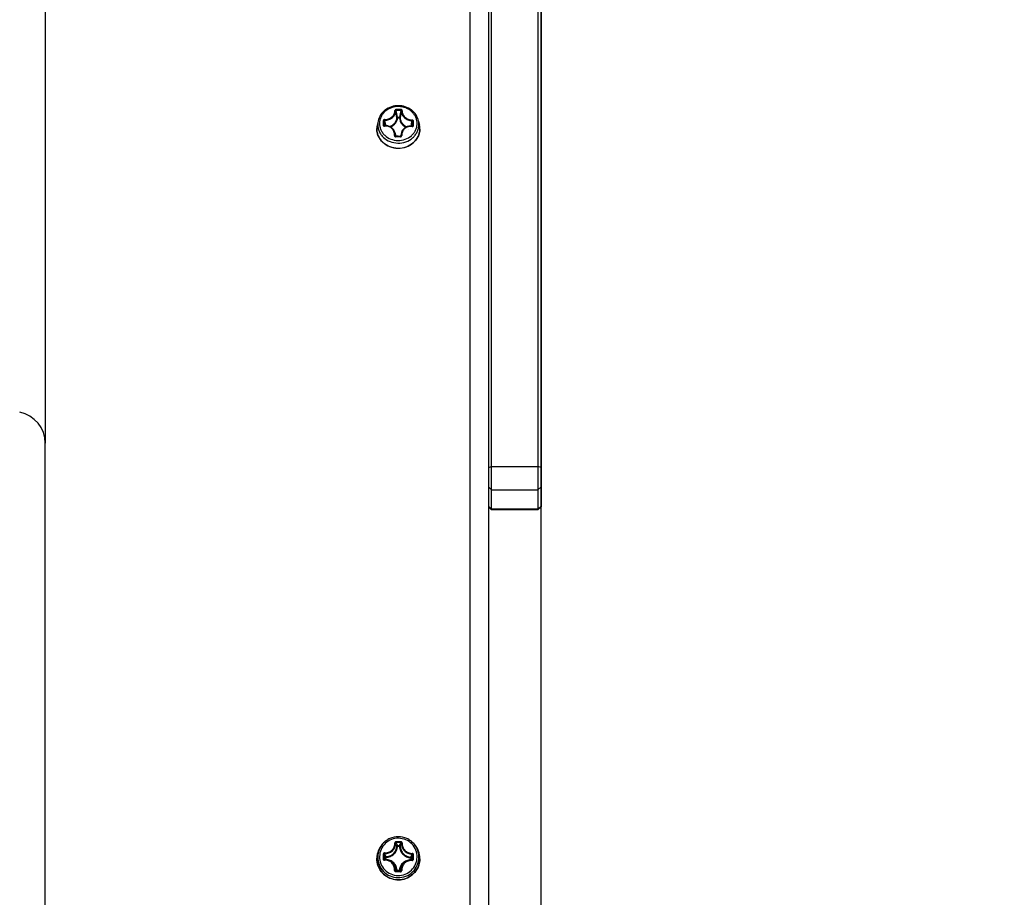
# Model space of a CAD drawing. Header units: millimetres. Extents: x 0 to 420, y 0 to 297.
# Tile 300 of 514: x 268 to 284, y 219 to 233. Entities that reach past the tile are written whole.
import ezdxf

# ---------------------------------------------------------------- set-up
doc = ezdxf.new("R2010")
doc.units = ezdxf.units.MM
doc.header["$LTSCALE"] = 23.1
doc.layers.get('0').update_dxf_attribs({"linetype": 'CONTINUOUS'})
doc.layers.add('DIM_PILOTEES', color=7, linetype='CONTINUOUS')
doc.styles.get("Standard").update_dxf_attribs({"font": 'txt', "width": 0.7})
doc.dimstyles.new('DIMSTYLE_1', dxfattribs={"dimtxt": 2.5, "dimasz": 3.5, "dimexe": 2, "dimexo": 0, "dimtad": 1, "dimdec": 0, "dimlfac": 10, "dimdsep": 46, "dimtxsty": 'Standard', "dimblk": '_FILLED', "dimblk1": '_FILLED', "dimblk2": '_FILLED', "dimcen": 0.09, "dimazin": 2, "dimtp": 1.2, "dimtm": 1.2, "dimtfac": 1, "dimtdec": 0, "dimtofl": 0, "dimtmove": 0, "dimatfit": 3, "dimldrblk": '_FILLED', "dimfxl": 0, "dimtolj": 1, "dimarcsym": 0})
doc.dimstyles.new('DIMSTYLE_3', dxfattribs={"dimtxt": 2.5, "dimasz": 3.5, "dimexe": 2, "dimexo": 0, "dimtad": 1, "dimdec": 0, "dimlfac": 10, "dimdsep": 46, "dimtxsty": 'Standard', "dimblk": '_FILLED', "dimblk1": '_FILLED', "dimblk2": '_FILLED', "dimcen": 0.09, "dimazin": 2, "dimtp": 0.3, "dimtm": 0.3, "dimtfac": 1, "dimtdec": 0, "dimtofl": 0, "dimtmove": 0, "dimatfit": 3, "dimldrblk": '_FILLED', "dimfxl": 0, "dimtolj": 1, "dimarcsym": 0})
doc.dimstyles.new('DIMSTYLE_4', dxfattribs={"dimtxt": 2.5, "dimasz": 3.5, "dimexe": 2, "dimexo": 0, "dimtad": 1, "dimdec": 0, "dimlfac": 10, "dimdsep": 46, "dimtxsty": 'Standard', "dimblk": '_FILLED', "dimblk1": '_FILLED', "dimblk2": '_FILLED', "dimcen": 0.09, "dimazin": 2, "dimtp": 0.8, "dimtm": 0.8, "dimtfac": 1, "dimtdec": 0, "dimtofl": 0, "dimtmove": 0, "dimatfit": 3, "dimldrblk": '_FILLED', "dimfxl": 0, "dimtolj": 1, "dimarcsym": 0})

# ---------------------------------------------------------------- blocks, each defined once
blk = doc.blocks.new('_FILLED')
at = {"color": 0, "linetype": 'ByBlock'}
blk.add_solid([(0, 0), (-1, 0.1429), (-1, -0.1429)], dxfattribs=at)
blk = doc.blocks.new('*D1')
at = {"layer": 'DIM_PILOTEES', "color": 2, "linetype": 'Continuous'}
for p, q in [((273.915, 254.209), (213.22, 254.209)), ((215.22, 254.209), (215.22, 191.828)), ((215.22, 129.447), (215.22, 191.828)), ((273.941, 129.447), (213.22, 129.447))]:
    blk.add_line(p, q, dxfattribs=at)
at = {"layer": 'DIM_PILOTEES', "color": 2, "linetype": 'Continuous', "xscale": 3.5, "yscale": 3.5, "zscale": 3.5}
for p, rotation in [((215.22, 254.209), 90), ((215.22, 129.447), 270)]:
    blk.add_blockref('_FILLED', p, dxfattribs=dict(at, rotation=rotation))
at = {"layer": 'DIM_PILOTEES', "color": 2, "linetype": 'Continuous', "insert": (212.095, 191.664), "char_height": 2.5, "width": 10.98214, "attachment_point": 2, "rotation": 90, "line_spacing_factor": 0.9}
blk.add_mtext('{\\ftxt;\\W0.0001;\\H0.0001;\\~}{\\ftxt;\\W2.9285714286;\\H2.5; }{\\ftxt;\\W0.0001;\\H0.0001;\\~}', dxfattribs=at)
blk = doc.blocks.new('*D3')
at = {"layer": 'DIM_PILOTEES', "color": 2, "linetype": 'Continuous'}
for p, q in [((268.247, 226.496), (268.247, 267.862)), ((276.271, 203.143), (276.271, 267.862)), ((268.247, 265.862), (257.526, 265.862)), ((257.526, 265.862), (272.259, 265.862)), ((283.771, 265.862), (272.259, 265.862)), ((276.271, 265.862), (283.771, 265.862))]:
    blk.add_line(p, q, dxfattribs=at)
at = {"layer": 'DIM_PILOTEES', "color": 2, "linetype": 'Continuous', "xscale": 3.5, "yscale": 3.5, "zscale": 3.5}
blk.add_blockref('_FILLED', (268.247, 265.862), dxfattribs=at)
at = {"layer": 'DIM_PILOTEES', "color": 2, "linetype": 'Continuous', "xscale": 3.5, "yscale": 3.5, "zscale": 3.5, "rotation": 180}
blk.add_blockref('_FILLED', (276.271, 265.862), dxfattribs=at)
at = {"layer": 'DIM_PILOTEES', "color": 2, "linetype": 'Continuous', "insert": (261.455, 268.987), "char_height": 2.5, "width": 5.89286, "attachment_point": 3, "line_spacing_factor": 0.9}
blk.add_mtext('{\\ftxt;\\W0.0001;\\H0.0001;\\~}{\\ftxt;\\W1.5714285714;\\H2.5; }{\\ftxt;\\W0.0001;\\H0.0001;\\~}', dxfattribs=at)
blk = doc.blocks.new('*D9')
at = {"layer": 'DIM_PILOTEES', "color": 2, "linetype": 'Continuous'}
for p, q in [((226.388, 206.153), (226.388, 279.964)), ((276.221, 241.558), (276.221, 279.964)), ((226.388, 277.964), (251.305, 277.964)), ((276.221, 277.964), (251.305, 277.964))]:
    blk.add_line(p, q, dxfattribs=at)
at = {"layer": 'DIM_PILOTEES', "color": 2, "linetype": 'Continuous', "xscale": 3.5, "yscale": 3.5, "zscale": 3.5, "rotation": 180}
blk.add_blockref('_FILLED', (226.388, 277.964), dxfattribs=at)
at = {"layer": 'DIM_PILOTEES', "color": 2, "linetype": 'Continuous', "xscale": 3.5, "yscale": 3.5, "zscale": 3.5}
blk.add_blockref('_FILLED', (276.221, 277.964), dxfattribs=at)
at = {"layer": 'DIM_PILOTEES', "color": 2, "linetype": 'Continuous', "insert": (253.158, 281.089), "char_height": 2.5, "width": 8.83929, "attachment_point": 2, "line_spacing_factor": 0.9}
blk.add_mtext('{\\ftxt;\\W0.0001;\\H0.0001;\\~}{\\ftxt;\\W2.3571428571;\\H2.5; }{\\ftxt;\\W0.0001;\\H0.0001;\\~}', dxfattribs=at)

msp = doc.modelspace()

# ---------------------------------------------------------------- linework, layer by layer
at = {"color": 7, "linetype": 'Continuous'}
for p, q in [((275.1211, 254.072), (275.1211, 175.172)), ((275.4211, 254.072), (275.4211, 175.172)), ((275.4711, 225.4165), (275.4711, 241.6531)), ((276.2211, 241.6531), (276.2211, 225.4165)), ((276.2711, 241.6031), (276.2711, 225.4661)), ((273.9486, 231.7606), (273.9487, 231.7734)), ((273.9486, 231.7606), (273.981, 231.76)), ((273.9487, 231.7734), (273.9811, 231.7729)), ((273.981, 231.76), (273.9811, 231.7729)), ((274.0041, 231.8954), (274.0035, 231.8808)), ((273.633, 231.7097), (273.6189, 231.6417)), ((273.7293, 231.6361), (273.7277, 231.6408)), ((274.1917, 231.629), (274.1929, 231.6331)), ((274.2891, 231.7097), (274.3032, 231.6417)), ((273.613, 231.5897), (273.613, 231.589)), ((273.613, 231.5897), (273.613, 231.589)), ((273.9044, 231.5223), (273.9194, 231.4626)), ((273.9108, 231.4661), (273.9085, 231.473)), ((273.995, 231.4613), (273.9703, 231.4619)), ((273.9968, 231.4614), (273.995, 231.4613)), ((273.995, 231.4537), (273.995, 231.4613)), ((274.0099, 231.515), (273.9964, 231.4614)), ((274.0034, 231.4652), (274.0054, 231.4714)), ((274.309, 231.5773), (274.3091, 231.5781)), ((274.3091, 231.5773), (274.3091, 231.5781)), ((268.2466, 170.0878), (268.2466, 226.4958)), ((275.4211, 226.1018), (275.4711, 226.1164)), ((275.4711, 226.1164), (276.2211, 226.1164)), ((276.2711, 226.1018), (276.2211, 226.1164)), ((275.4211, 225.7893), (275.4711, 225.7413)), ((275.4711, 225.7413), (276.2211, 225.7413)), ((276.2711, 225.7893), (276.2211, 225.7413)), ((275.4211, 225.4768), (275.4711, 225.4289)), ((275.4211, 225.4665), (275.4711, 225.4165)), ((275.4211, 225.4661), (275.4711, 225.4161)), ((276.2211, 225.4289), (275.4711, 225.4289)), ((276.2211, 225.4165), (275.4711, 225.4165)), ((276.2711, 225.4768), (276.2211, 225.4289)), ((276.2711, 225.4665), (276.2211, 225.4165)), ((276.2711, 225.4661), (276.2211, 225.4161)), ((273.7116, 220.0153), (273.7009, 220.0034)), ((273.9486, 219.9721), (273.9487, 219.9831)), ((273.9486, 219.9721), (273.981, 219.9715)), ((273.9487, 219.9831), (273.9811, 219.9825)), ((273.981, 219.9715), (273.9811, 219.9825)), ((274.2105, 220.0153), (274.2212, 220.0034)), ((273.613, 219.7804), (273.613, 219.7802)), ((273.613, 219.7804), (273.613, 219.7802)), ((273.6187, 219.7115), (273.6188, 219.7109)), ((273.6187, 219.7115), (273.6188, 219.7109)), ((273.6237, 219.6888), (273.624, 219.6879)), ((273.6238, 219.6888), (273.624, 219.6879)), ((273.6305, 219.666), (273.6307, 219.6653)), ((273.6305, 219.666), (273.6307, 219.6653)), ((273.7376, 219.757), (273.7379, 219.7571)), ((273.7498, 219.7615), (273.7504, 219.7936)), ((273.7598, 219.7601), (273.7604, 219.7923)), ((273.7604, 219.7923), (273.7601, 219.8033)), ((273.844, 219.7256), (273.858, 219.7151)), ((273.8574, 219.7144), (273.8572, 219.7145)), ((273.8574, 219.7144), (273.8572, 219.7145)), ((274.0704, 219.7179), (274.0563, 219.7074)), ((274.0728, 219.7197), (274.0704, 219.7179)), ((274.1623, 219.7849), (274.1617, 219.7528)), ((274.1617, 219.7528), (274.1618, 219.7496)), ((274.1623, 219.7849), (274.163, 219.7959)), ((274.1825, 219.749), (274.1711, 219.7497)), ((274.1723, 219.7859), (274.1717, 219.7538)), ((274.3091, 219.7674), (274.3091, 219.7677)), ((274.3091, 219.7674), (274.3091, 219.7677)), ((273.995, 219.5586), (273.9181, 219.56)), ((273.9949, 219.5693), (273.9186, 219.5707)), ((273.9735, 219.573), (273.9411, 219.5736)), ((273.9411, 219.5736), (273.9411, 219.5703)), ((273.9735, 219.573), (273.9735, 219.5697))]:
    msp.add_line(p, q, dxfattribs=at)
at = {"color": 2, "linetype": 'Continuous'}
msp.add_line((274.1261, 231.5718), (274.1261, 231.5745), dxfattribs=at)
at = {"color": 7, "linetype": 'Continuous'}
for points in [[(273.7373, 231.6333), (273.7356, 231.6333), (273.7341, 231.6334), (273.7326, 231.6338), (273.7313, 231.6344), (273.7301, 231.6352), (273.7292, 231.6362), (273.7285, 231.6374), (273.7281, 231.6382)], [(273.9044, 231.5221), (273.9025, 231.5291), (273.8981, 231.5416), (273.8927, 231.5537), (273.8862, 231.5651), (273.8787, 231.5758), (273.8703, 231.5859), (273.861, 231.5951), (273.8509, 231.6035), (273.84, 231.611), (273.8285, 231.6176), (273.8164, 231.6231), (273.8037, 231.6275), (273.7906, 231.6309), (273.7771, 231.6332), (273.7634, 231.6343), (273.7494, 231.6343), (273.7373, 231.6333)], [(274.183, 231.6259), (274.1713, 231.6272), (274.1575, 231.6278), (274.1439, 231.6272), (274.1306, 231.6255), (274.1175, 231.6227), (274.1048, 231.6188), (274.0926, 231.6139), (274.0809, 231.608), (274.0698, 231.6012), (274.0595, 231.5934), (274.0498, 231.5848), (274.041, 231.5754), (274.033, 231.5652), (274.026, 231.5543), (274.0199, 231.5429), (274.0148, 231.5309), (274.0108, 231.5184), (274.0099, 231.515)], [(274.1926, 231.6309), (274.1925, 231.6304), (274.1918, 231.6292), (274.191, 231.6282), (274.1899, 231.6273), (274.1887, 231.6266), (274.1874, 231.6261), (274.1859, 231.6258), (274.1844, 231.6258), (274.183, 231.6259)], [(273.9185, 231.4626), (273.9167, 231.4627), (273.9151, 231.4632), (273.9136, 231.4638), (273.9122, 231.4647), (273.911, 231.4658), (273.91, 231.4671), (273.9092, 231.4685), (273.909, 231.4691)], [(273.9703, 231.4619), (273.9568, 231.4622), (273.9434, 231.4624), (273.9185, 231.4626)], [(274.0049, 231.4679), (274.0046, 231.4673), (274.0038, 231.4658), (274.0028, 231.4645), (274.0015, 231.4633), (274, 231.4624), (273.9984, 231.4618), (273.9968, 231.4614)], [(273.7379, 219.7571), (273.7364, 219.7571), (273.7355, 219.7573)], [(273.7637, 219.7567), (273.7498, 219.7574), (273.7379, 219.7571)], [(273.8442, 219.7254), (273.8402, 219.7283), (273.8287, 219.7357), (273.8166, 219.7421), (273.8039, 219.7474), (273.7908, 219.7516), (273.7774, 219.7547), (273.7637, 219.7567)], [(274.1711, 219.7497), (274.1576, 219.7495), (274.1443, 219.7482), (274.1311, 219.7459), (274.1182, 219.7424), (274.1057, 219.7379), (274.0937, 219.7324), (274.0821, 219.7259), (274.0728, 219.7197)], [(274.1849, 219.749), (274.1839, 219.7489), (274.1825, 219.749)], [(273.9186, 219.5707), (273.9172, 219.5708), (273.9163, 219.571)], [(273.9973, 219.5696), (273.9963, 219.5694), (273.9949, 219.5693)]]:
    msp.add_lwpolyline(points, dxfattribs=at)
for centre, radius, start, end in [((269.2125, 230.8739), 4.8094, 10.67735, 12.0061), ((273.9273, 229.609), 2.2877, 88.07757, 90.00541), ((269.284, 230.9047), 4.7449, 10.54959, 11.88758), ((273.9275, 229.6134), 2.2687, 88.08122, 90.00907), ((278.5683, 230.8791), 4.6734, 167.62281, 168.97444), ((278.6528, 230.8463), 4.7514, 167.52385, 168.86191), ((273.9022, 231.583), 0.2893, 168.29585, 178.8078), ((273.897, 231.5839), 0.284, 175.27655, 178.82572), ((273.8978, 231.5838), 0.2848, 174.55516, 175.27786), ((273.8981, 231.5838), 0.2852, 172.78922, 174.55495), ((273.8985, 231.5837), 0.2855, 170.01919, 172.78899), ((273.8993, 231.5836), 0.2864, 168.29725, 170.01851), ((273.9011, 231.6542), 0.2738, 168.29905, 178.8071), ((282.5023, 231.4998), 8.7878, 178.82787, 179.05614), ((282.1096, 231.5081), 8.3949, 178.59436, 178.8297), ((282.4417, 231.4974), 8.7151, 178.8288, 179.0571), ((282.0521, 231.5054), 8.3255, 178.59346, 178.82884), ((297.0408, 236.2112), 23.7423, 190.92923, 191.11583), ((290.0169, 234.6675), 16.5419, 190.26295, 190.56583), ((256.3396, 235.1041), 18.164, 348.96493, 349.23967), ((247.073, 237.1872), 27.6705, 348.40645, 348.56629), ((274.185, 231.6332), 0.0079, 342.8672, 359.15302), ((263.8895, 231.8787), 10.3064, 358.63414, 358.8272), ((264.3511, 231.8693), 9.8447, 358.82717, 359.02622), ((263.8155, 231.8839), 10.3924, 358.63502, 358.82805), ((264.2809, 231.8747), 9.9269, 358.82623, 359.02525), ((274.0209, 231.6542), 0.2739, 358.86054, 11.69374), ((274.0198, 231.583), 0.2894, 358.85937, 11.69501), ((274.0231, 231.5836), 0.286, 7.52467, 11.70431), ((274.0245, 231.5838), 0.2847, 5.32163, 7.52078), ((274.0248, 231.5839), 0.2843, 358.83379, 5.32223), ((273.7725, 231.389), 0.1694, 25.72095, 32.80812), ((273.897, 227.8706), 3.5844, 88.43242, 89.6628), ((274.1411, 231.3824), 0.1686, 151.61765, 152.05766), ((274.1425, 231.3816), 0.1702, 147.20018, 151.6105), ((273.9567, 219.7736), 0.3438, 138.06398, 178.90111), ((273.9564, 219.7738), 0.3435, 138.06095, 178.89936), ((273.9566, 219.7952), 0.3293, 138.05962, 178.89976), ((273.8717, 214.9329), 5.1124, 88.516, 89.37867), ((273.8725, 214.9624), 5.0699, 88.51973, 89.3824), ((273.9637, 219.794), 0.3314, 39.12018, 41.89228), ((273.9657, 219.7953), 0.3291, 358.96007, 39.16516), ((273.9655, 219.7737), 0.3437, 358.96452, 41.94366), ((273.9655, 219.7737), 0.3437, 5.84582, 41.93175), ((284.7516, 219.6006), 11.0372, 178.93187, 179.13033), ((284.6129, 219.6035), 10.8983, 178.73336, 178.93351), ((284.6724, 219.6011), 10.9459, 178.93272, 179.13121), ((284.5347, 219.6037), 10.8082, 178.73255, 178.93273), ((276.2105, 220.8892), 2.693, 202.86671, 204.00574), ((275.8854, 220.7023), 2.3077, 201.59074, 202.9294), ((272.0187, 220.7524), 2.3479, 335.96047, 337.26685), ((271.6756, 220.9571), 2.7577, 334.8682, 335.97226), ((262.8756, 220.0074), 11.3201, 358.93231, 359.12343), ((262.7932, 220.0102), 11.4145, 358.93146, 359.12255), ((273.9665, 219.774), 0.3426, 358.93726, 5.81228), ((273.9561, 219.7741), 0.3431, 178.98453, 190.51231), ((273.9556, 219.7741), 0.3426, 190.6337, 194.41892), ((273.956, 219.7742), 0.3431, 194.57999, 198.39992), ((273.9563, 219.7743), 0.3434, 198.51361, 202.41452), ((273.7611, 219.8325), 0.0724, 266.34745, 268.98827), ((272.7532, 219.826), 1.0087, 356.06848, 356.25459), ((273.7483, 219.5977), 0.1597, 52.5874, 53.0901), ((273.7482, 219.5975), 0.1599, 47.00157, 52.58451), ((273.748, 219.5973), 0.1602, 45.11164, 46.93251), ((273.7481, 219.568), 0.1836, 51.6487, 53.20948), ((274.1664, 219.5896), 0.1603, 131.15572, 133.07276), ((274.1662, 219.5898), 0.16, 126.79259, 131.15586), ((274.1631, 219.8248), 0.072, 268.9092, 271.61657), ((262.7313, 220.0101), 11.4644, 358.7428, 358.93231), ((262.6476, 220.0126), 11.5601, 358.7436, 358.93309), ((273.5403, 218.3709), 1.2654, 72.00625, 73.08389), ((274.295, 218.5337), 1.0854, 105.4745, 106.67944)]:
    msp.add_arc(centre, radius, start, end, dxfattribs=at)
msp.add_ellipse((267.7466, 226.5127), major_axis=(0.4134, -0.2917), ratio=0.9643591, start_param=0.5975354, end_param=1.997381, dxfattribs=at)
for points, knots in [([(274.2891, 231.7097), (274.2819, 231.7446), (274.2534, 231.8131), (274.1765, 231.8941), (274.0751, 231.9463), (273.9611, 231.9642), (273.847, 231.9463), (273.7456, 231.8941), (273.6687, 231.8131), (273.6402, 231.7446), (273.633, 231.7097)], [0, 0, 0, 0, 0.1207382, 0.2443302, 0.3711267, 0.5000012, 0.6288754, 0.7556711, 0.8792623, 1, 1, 1, 1]), ([(274.265, 231.6644), (274.2654, 231.6823), (274.2622, 231.7185), (274.2457, 231.7708), (274.2183, 231.8191), (274.1683, 231.8761), (274.0841, 231.9282), (273.9667, 231.9509), (273.8485, 231.9321), (273.7624, 231.8829), (273.7101, 231.8276), (273.6807, 231.7802), (273.6621, 231.7286), (273.6574, 231.6925), (273.6571, 231.6745)], [0, 0, 0, 0, 0.0594216, 0.1193082, 0.1800872, 0.2420295, 0.3689845, 0.4993904, 0.6299683, 0.7573484, 0.819524, 0.8805054, 0.9405295, 1, 1, 1, 1]), ([(273.7388, 231.7335), (273.7606, 231.7338), (273.8041, 231.7421), (273.86, 231.7742), (273.8927, 231.8152), (273.9052, 231.8518), (273.9067, 231.8703), (273.9063, 231.8793)], [0, 0, 0, 0, 0.2670537, 0.5304826, 0.775337, 0.8899099, 1, 1, 1, 1]), ([(273.7397, 231.7203), (273.7627, 231.7205), (273.8087, 231.729), (273.8679, 231.7629), (273.9024, 231.8063), (273.9155, 231.8451), (273.9171, 231.8648), (273.9167, 231.8744)], [0, 0, 0, 0, 0.2667536, 0.5295969, 0.7743836, 0.8893041, 1, 1, 1, 1]), ([(273.8213, 231.6207), (273.8373, 231.6263), (273.8678, 231.6416), (273.9049, 231.6755), (273.9301, 231.7176), (273.9375, 231.7493), (273.9386, 231.765)], [0, 0, 0, 0, 0.259873, 0.5128568, 0.7588439, 1, 1, 1, 1]), ([(273.8365, 231.613), (273.852, 231.6194), (273.8812, 231.6361), (273.9165, 231.6712), (273.9404, 231.7135), (273.9474, 231.7449), (273.9486, 231.7606)], [0, 0, 0, 0, 0.2593704, 0.5120456, 0.7582212, 1, 1, 1, 1]), ([(273.9271, 231.8967), (273.9218, 231.8967), (273.9137, 231.8941), (273.9073, 231.8863), (273.9062, 231.8815), (273.9063, 231.8793)], [0, 0, 0, 0, 0.5317296, 0.7742511, 1, 1, 1, 1]), ([(273.9063, 231.8793), (273.9076, 231.8794), (273.9113, 231.8793), (273.9162, 231.877), (273.9167, 231.8744)], [0, 0, 0, 0, 0.3110208, 1, 1, 1, 1]), ([(273.9272, 231.8821), (273.9246, 231.8822), (273.9206, 231.8812), (273.9172, 231.8776), (273.9167, 231.8754), (273.9167, 231.8744)], [0, 0, 0, 0, 0.5426886, 0.7804446, 1, 1, 1, 1]), ([(273.9271, 231.8967), (273.9271, 231.8954), (273.927, 231.8906), (273.927, 231.8857), (273.9272, 231.8821)], [0, 0, 0, 0, 0.2573466, 1, 1, 1, 1]), ([(273.9487, 231.7734), (273.9463, 231.7733), (273.9415, 231.7717), (273.9388, 231.7672), (273.9386, 231.765)], [0, 0, 0, 0, 0.5246122, 1, 1, 1, 1]), ([(273.9486, 231.7606), (273.9463, 231.7607), (273.9427, 231.7613), (273.939, 231.7636), (273.9386, 231.765)], [0, 0, 0, 0, 0.6098704, 1, 1, 1, 1]), ([(273.981, 231.76), (273.9832, 231.7601), (273.9868, 231.7606), (273.9906, 231.7627), (273.9909, 231.7641)], [0, 0, 0, 0, 0.6124083, 1, 1, 1, 1]), ([(273.981, 231.76), (273.9814, 231.7446), (273.9871, 231.7134), (274.0087, 231.6706), (274.0418, 231.6346), (274.0697, 231.6169), (274.0847, 231.6098)], [0, 0, 0, 0, 0.242268, 0.4884445, 0.7408501, 1, 1, 1, 1]), ([(273.9909, 231.7641), (273.9908, 231.7663), (273.9883, 231.7709), (273.9836, 231.7727), (273.9811, 231.7729)], [0, 0, 0, 0, 0.474897, 1, 1, 1, 1]), ([(273.9909, 231.7641), (273.9914, 231.7486), (273.9974, 231.7171), (274.0204, 231.6745), (274.0554, 231.6395), (274.0846, 231.6231), (274.1002, 231.6169)], [0, 0, 0, 0, 0.2416155, 0.4875659, 0.740277, 1, 1, 1, 1]), ([(274.0136, 231.8727), (274.0137, 231.8738), (274.0132, 231.876), (274.01, 231.8797), (274.0061, 231.8808), (274.0035, 231.8808)], [0, 0, 0, 0, 0.2200017, 0.457206, 1, 1, 1, 1]), ([(274.024, 231.8773), (274.0242, 231.8796), (274.0234, 231.8843), (274.0173, 231.8924), (274.0093, 231.8952), (274.0041, 231.8954)], [0, 0, 0, 0, 0.2260756, 0.4681458, 1, 1, 1, 1]), ([(274.0136, 231.8727), (274.0127, 231.8632), (274.0135, 231.8435), (274.0249, 231.8043), (274.0576, 231.7597), (274.1155, 231.7238), (274.1612, 231.7139), (274.1842, 231.7129)], [0, 0, 0, 0, 0.1108299, 0.2256317, 0.4698489, 0.7324968, 1, 1, 1, 1]), ([(274.024, 231.8773), (274.0228, 231.8774), (274.019, 231.8775), (274.0142, 231.8754), (274.0136, 231.8727)], [0, 0, 0, 0, 0.3129353, 1, 1, 1, 1]), ([(274.024, 231.8773), (274.0232, 231.8684), (274.024, 231.8499), (274.0348, 231.8129), (274.0658, 231.7707), (274.1205, 231.7367), (274.1637, 231.7271), (274.1855, 231.726)], [0, 0, 0, 0, 0.1102167, 0.2246609, 0.4689297, 0.7321685, 1, 1, 1, 1]), ([(273.6273, 231.6599), (273.6269, 231.6402), (273.6305, 231.6004), (273.6485, 231.5431), (273.6787, 231.49), (273.7336, 231.4275), (273.8259, 231.3702), (273.9548, 231.3453), (274.0846, 231.366), (274.1791, 231.42), (274.2365, 231.4807), (274.2688, 231.5327), (274.2892, 231.5894), (274.2944, 231.629), (274.2948, 231.6487)], [0, 0, 0, 0, 0.0594216, 0.1193082, 0.1800872, 0.2420295, 0.3689845, 0.4993904, 0.6299683, 0.7573484, 0.819524, 0.8805054, 0.9405295, 1, 1, 1, 1]), ([(273.6571, 231.6745), (273.6567, 231.6566), (273.6599, 231.6203), (273.6764, 231.5681), (273.7038, 231.5198), (273.7538, 231.4628), (273.838, 231.4107), (273.9554, 231.388), (274.0736, 231.4068), (274.1597, 231.456), (274.212, 231.5113), (274.2414, 231.5586), (274.26, 231.6103), (274.2647, 231.6464), (274.265, 231.6644)], [0, 0, 0, 0, 0.0594216, 0.1193082, 0.1800872, 0.2420295, 0.3689845, 0.4993904, 0.6299683, 0.7573484, 0.819524, 0.8805054, 0.9405295, 1, 1, 1, 1]), ([(273.7158, 231.6445), (273.7157, 231.642), (273.7167, 231.637), (273.7215, 231.6308), (273.7286, 231.6273), (273.734, 231.6269), (273.7366, 231.6272)], [0, 0, 0, 0, 0.2435184, 0.4868876, 0.7381366, 1, 1, 1, 1]), ([(273.7158, 231.6445), (273.7184, 231.6447), (273.7222, 231.6444), (273.7262, 231.6428), (273.7276, 231.6415), (273.7277, 231.6408)], [0, 0, 0, 0, 0.6098742, 0.8432758, 1, 1, 1, 1]), ([(273.7388, 231.7335), (273.7334, 231.7334), (273.7227, 231.7294), (273.7173, 231.719), (273.7172, 231.714)], [0, 0, 0, 0, 0.5163893, 1, 1, 1, 1]), ([(273.7172, 231.714), (273.7198, 231.7142), (273.724, 231.7139), (273.7288, 231.7115), (273.7292, 231.7098)], [0, 0, 0, 0, 0.6043835, 1, 1, 1, 1]), ([(273.7397, 231.7203), (273.737, 231.7201), (273.7317, 231.7177), (273.7292, 231.7124), (273.7292, 231.7098)], [0, 0, 0, 0, 0.5073946, 1, 1, 1, 1]), ([(273.7366, 231.6272), (273.7365, 231.6287), (273.7365, 231.6307), (273.7368, 231.6326), (273.7371, 231.6333), (273.7373, 231.6333)], [0, 0, 0, 0, 0.6994829, 0.9032512, 1, 1, 1, 1]), ([(273.8981, 231.4759), (273.8996, 231.4968), (273.894, 231.5397), (273.858, 231.5937), (273.8015, 231.6261), (273.7578, 231.6297), (273.7366, 231.6272)], [0, 0, 0, 0, 0.2494682, 0.4962596, 0.7453894, 1, 1, 1, 1]), ([(273.7388, 231.7335), (273.7386, 231.7311), (273.7386, 231.7267), (273.739, 231.7222), (273.7397, 231.7203)], [0, 0, 0, 0, 0.5497952, 1, 1, 1, 1]), ([(274.1833, 231.6197), (274.1621, 231.6229), (274.1182, 231.6208), (274.0604, 231.5903), (274.0223, 231.5376), (274.015, 231.4949), (274.0158, 231.474)], [0, 0, 0, 0, 0.2547366, 0.5041911, 0.751034, 1, 1, 1, 1]), ([(274.1833, 231.6197), (274.1834, 231.6206), (274.1835, 231.622), (274.1835, 231.624), (274.1834, 231.6251), (274.1832, 231.6259), (274.183, 231.6259)], [0, 0, 0, 0, 0.3939856, 0.7043318, 0.9077283, 1, 1, 1, 1]), ([(274.1833, 231.6197), (274.186, 231.6194), (274.1914, 231.6195), (274.1986, 231.6229), (274.2036, 231.6288), (274.2049, 231.6339), (274.2049, 231.6364)], [0, 0, 0, 0, 0.2618201, 0.5134573, 0.7570213, 1, 1, 1, 1]), ([(274.1855, 231.726), (274.1856, 231.7236), (274.1854, 231.7192), (274.1849, 231.7148), (274.1842, 231.7129)], [0, 0, 0, 0, 0.5502754, 1, 1, 1, 1]), ([(274.1944, 231.702), (274.1944, 231.7046), (274.1921, 231.7101), (274.1869, 231.7126), (274.1842, 231.7129)], [0, 0, 0, 0, 0.4918739, 1, 1, 1, 1]), ([(274.2063, 231.7058), (274.2064, 231.7109), (274.2014, 231.7214), (274.1909, 231.7258), (274.1855, 231.726)], [0, 0, 0, 0, 0.4829925, 1, 1, 1, 1]), ([(274.2049, 231.6363), (274.2023, 231.6366), (274.1985, 231.6364), (274.1945, 231.635), (274.1931, 231.6337), (274.1929, 231.6331)], [0, 0, 0, 0, 0.6129782, 0.8449918, 1, 1, 1, 1]), ([(274.2063, 231.7058), (274.2037, 231.7061), (274.1995, 231.706), (274.1947, 231.7037), (274.1944, 231.702)], [0, 0, 0, 0, 0.6074288, 1, 1, 1, 1]), ([(274.3092, 231.5773), (274.3087, 231.5565), (274.3033, 231.5147), (274.2819, 231.4551), (274.2481, 231.4005), (274.1882, 231.337), (274.0897, 231.2804), (273.9545, 231.2589), (273.8203, 231.2849), (273.7241, 231.3448), (273.6667, 231.4103), (273.6352, 231.466), (273.6162, 231.5264), (273.6125, 231.5683), (273.6129, 231.589)], [0, 0, 0, 0, 0.059894, 0.1202515, 0.1814263, 0.2436354, 0.3706585, 0.5005367, 0.6302603, 0.7569046, 0.8189088, 0.8799082, 0.9401476, 1, 1, 1, 1]), ([(273.613, 231.589), (273.6126, 231.5685), (273.6164, 231.5271), (273.6353, 231.4674), (273.6668, 231.4122), (273.7241, 231.3471), (273.8203, 231.2876), (273.9545, 231.2617), (274.0896, 231.2831), (274.1881, 231.3393), (274.248, 231.4024), (274.2817, 231.4564), (274.3031, 231.5154), (274.3086, 231.5567), (274.3091, 231.5773)], [0, 0, 0, 0, 0.0594434, 0.1193435, 0.180126, 0.2420629, 0.3690017, 0.4993831, 0.6299379, 0.7573067, 0.81948, 0.880467, 0.9405064, 1, 1, 1, 1]), ([(273.8981, 231.4759), (273.8979, 231.4733), (273.8986, 231.4678), (273.903, 231.4608), (273.9098, 231.4561), (273.9153, 231.455), (273.9181, 231.455)], [0, 0, 0, 0, 0.2465727, 0.4946092, 0.7458536, 1, 1, 1, 1]), ([(273.8981, 231.4759), (273.9004, 231.4758), (273.9036, 231.4754), (273.907, 231.4742), (273.9083, 231.4734), (273.9085, 231.473)], [0, 0, 0, 0, 0.6365054, 0.8647407, 1, 1, 1, 1]), ([(273.9085, 231.473), (273.9088, 231.4771), (273.9094, 231.4936), (273.9074, 231.5102), (273.9044, 231.5221)], [0, 0, 0, 0, 0.2517419, 1, 1, 1, 1]), ([(273.9181, 231.455), (273.9181, 231.456), (273.9181, 231.4578), (273.9182, 231.46), (273.9183, 231.4613), (273.9183, 231.462), (273.9184, 231.4623), (273.9184, 231.4626), (273.9185, 231.4626)], [0, 0, 0, 0, 0.397763, 0.7180354, 0.8376581, 0.9258464, 0.980108, 1, 1, 1, 1]), ([(273.995, 231.4537), (274.0003, 231.4535), (274.0115, 231.4576), (274.016, 231.4687), (274.0158, 231.474)], [0, 0, 0, 0, 0.505955, 1, 1, 1, 1]), ([(274.0099, 231.515), (274.0072, 231.5043), (274.0052, 231.4897), (274.0053, 231.475), (274.0054, 231.4714)], [0, 0, 0, 0, 0.7486165, 1, 1, 1, 1]), ([(274.0158, 231.474), (274.0135, 231.4739), (274.0102, 231.4736), (274.0068, 231.4725), (274.0056, 231.4718), (274.0054, 231.4714)], [0, 0, 0, 0, 0.6402773, 0.8671455, 1, 1, 1, 1]), ([(274.2105, 220.0153), (274.1949, 220.0327), (274.1598, 220.0643), (274.0786, 220.1113), (273.9611, 220.1364), (273.8435, 220.1113), (273.7623, 220.0643), (273.7272, 220.0327), (273.7116, 220.0153)], [0, 0, 0, 0, 0.1251388, 0.2504381, 0.5000001, 0.7495619, 0.8748612, 1, 1, 1, 1]), ([(274.265, 219.7945), (274.2658, 219.8337), (274.2514, 219.9133), (274.1856, 220.0148), (274.0856, 220.0836), (273.9668, 220.1093), (273.8471, 220.088), (273.7447, 220.0228), (273.6751, 219.9239), (273.6578, 219.8448), (273.6571, 219.8056)], [0, 0, 0, 0, 0.1244568, 0.2492408, 0.3744437, 0.4999468, 0.6254654, 0.7507051, 0.8755266, 1, 1, 1, 1]), ([(273.7388, 219.8647), (273.7604, 219.8636), (273.8048, 219.8705), (273.8616, 219.9058), (273.8993, 219.9603), (273.9071, 220.0038), (273.9063, 220.0248)], [0, 0, 0, 0, 0.2517305, 0.5054674, 0.7559183, 1, 1, 1, 1]), ([(273.7397, 219.8532), (273.7626, 219.852), (273.8095, 219.8592), (273.8695, 219.8965), (273.9093, 219.9541), (273.9176, 220.0001), (273.9167, 220.0223)], [0, 0, 0, 0, 0.2517527, 0.5052177, 0.7555487, 1, 1, 1, 1]), ([(273.7601, 219.8033), (273.7826, 219.8039), (273.8278, 219.8135), (273.8855, 219.8512), (273.9257, 219.907), (273.9372, 219.9516), (273.9386, 219.9739)], [0, 0, 0, 0, 0.2509489, 0.5013479, 0.7509719, 1, 1, 1, 1]), ([(273.7604, 219.7923), (273.7841, 219.7929), (273.8318, 219.8031), (273.8926, 219.8428), (273.935, 219.9016), (273.947, 219.9485), (273.9486, 219.9721)], [0, 0, 0, 0, 0.2509496, 0.5013478, 0.750971, 1, 1, 1, 1]), ([(273.9271, 220.045), (273.9243, 220.045), (273.9188, 220.044), (273.9118, 220.0395), (273.9072, 220.0327), (273.9062, 220.0274), (273.9063, 220.0248)], [0, 0, 0, 0, 0.2557231, 0.5086688, 0.7564838, 1, 1, 1, 1]), ([(273.9063, 220.0248), (273.9086, 220.0249), (273.9119, 220.0247), (273.9153, 220.0237), (273.9165, 220.0228), (273.9167, 220.0223)], [0, 0, 0, 0, 0.6327553, 0.8587481, 1, 1, 1, 1]), ([(273.9272, 220.032), (273.9245, 220.032), (273.919, 220.0302), (273.9166, 220.0248), (273.9167, 220.0223)], [0, 0, 0, 0, 0.5146456, 1, 1, 1, 1]), ([(273.9386, 219.9739), (273.9369, 219.9779), (273.9299, 219.9942), (273.9225, 220.0103), (273.9167, 220.0223)], [0, 0, 0, 0, 0.2486834, 1, 1, 1, 1]), ([(273.9271, 220.045), (273.927, 220.0423), (273.9271, 220.0379), (273.927, 220.0336), (273.9272, 220.032)], [0, 0, 0, 0, 0.6208438, 1, 1, 1, 1]), ([(273.9487, 219.9831), (273.947, 219.9872), (273.9401, 220.0036), (273.9329, 220.0198), (273.9272, 220.032)], [0, 0, 0, 0, 0.248253, 1, 1, 1, 1]), ([(273.9487, 219.9831), (273.9463, 219.9831), (273.9412, 219.9812), (273.9388, 219.9763), (273.9386, 219.9739)], [0, 0, 0, 0, 0.5036442, 1, 1, 1, 1]), ([(273.9486, 219.9721), (273.9474, 219.9721), (273.9451, 219.9723), (273.9421, 219.9727), (273.9401, 219.9732), (273.9389, 219.9736), (273.9386, 219.9739)], [0, 0, 0, 0, 0.3535392, 0.6620223, 0.8859884, 1, 1, 1, 1]), ([(273.981, 219.9715), (273.9822, 219.9715), (273.9844, 219.9716), (273.9874, 219.9719), (273.9895, 219.9723), (273.9907, 219.9726), (273.9909, 219.9729)], [0, 0, 0, 0, 0.3546708, 0.6634977, 0.8870244, 1, 1, 1, 1]), ([(273.981, 219.9715), (273.9816, 219.9479), (273.9919, 219.9005), (274.0321, 219.8402), (274.0914, 219.7983), (274.1386, 219.7864), (274.1623, 219.7849)], [0, 0, 0, 0, 0.2490479, 0.4986516, 0.7490308, 1, 1, 1, 1]), ([(273.9811, 219.9825), (273.9829, 219.9865), (273.9901, 220.0027), (273.9976, 220.0187), (274.0035, 220.0306)], [0, 0, 0, 0, 0.2483079, 1, 1, 1, 1]), ([(273.9909, 219.9729), (273.9908, 219.9753), (273.9886, 219.9803), (273.9836, 219.9824), (273.9811, 219.9825)], [0, 0, 0, 0, 0.4962493, 1, 1, 1, 1]), ([(273.9909, 219.9729), (273.9927, 219.9769), (274, 219.9929), (274.0076, 220.0088), (274.0136, 220.0205)], [0, 0, 0, 0, 0.248743, 1, 1, 1, 1]), ([(273.9909, 219.9729), (273.9915, 219.9506), (274.0013, 219.9056), (274.0394, 219.8484), (274.0957, 219.8086), (274.1405, 219.7974), (274.163, 219.7959)], [0, 0, 0, 0, 0.2490471, 0.4986516, 0.7490316, 1, 1, 1, 1]), ([(274.0041, 220.0436), (274.004, 220.0409), (274.0038, 220.0365), (274.0037, 220.0322), (274.0035, 220.0306)], [0, 0, 0, 0, 0.6209124, 1, 1, 1, 1]), ([(274.0136, 220.0205), (274.0138, 220.023), (274.0116, 220.0285), (274.0062, 220.0305), (274.0035, 220.0306)], [0, 0, 0, 0, 0.4853894, 1, 1, 1, 1]), ([(274.024, 220.0226), (274.0242, 220.0252), (274.0235, 220.0306), (274.0191, 220.0375), (274.0123, 220.0423), (274.0068, 220.0435), (274.0041, 220.0436)], [0, 0, 0, 0, 0.2435704, 0.4913296, 0.7442252, 1, 1, 1, 1]), ([(274.0136, 220.0205), (274.0119, 219.9984), (274.0184, 219.9521), (274.056, 219.8931), (274.1146, 219.8536), (274.1613, 219.8447), (274.1842, 219.845)], [0, 0, 0, 0, 0.2444068, 0.4946422, 0.7480961, 1, 1, 1, 1]), ([(274.024, 220.0226), (274.0217, 220.0228), (274.0185, 220.0228), (274.015, 220.0219), (274.0138, 220.021), (274.0136, 220.0205)], [0, 0, 0, 0, 0.6338526, 0.8594012, 1, 1, 1, 1]), ([(274.024, 220.0226), (274.0224, 220.0016), (274.0286, 219.958), (274.0643, 219.9021), (274.1197, 219.8647), (274.1638, 219.8562), (274.1855, 219.8565)], [0, 0, 0, 0, 0.2440325, 0.4943829, 0.7481096, 1, 1, 1, 1]), ([(273.6571, 219.8056), (273.6563, 219.7664), (273.6707, 219.6868), (273.7365, 219.5853), (273.8365, 219.5165), (273.9553, 219.4908), (274.075, 219.5121), (274.1774, 219.5772), (274.247, 219.6762), (274.2643, 219.7553), (274.265, 219.7945)], [0, 0, 0, 0, 0.1244568, 0.2492408, 0.3744437, 0.4999468, 0.6254654, 0.7507051, 0.8755266, 1, 1, 1, 1]), ([(273.7388, 219.8647), (273.7334, 219.8649), (273.7222, 219.8608), (273.7173, 219.8498), (273.7172, 219.8444)], [0, 0, 0, 0, 0.4988235, 1, 1, 1, 1]), ([(273.7172, 219.8444), (273.7186, 219.8444), (273.7212, 219.8444), (273.7248, 219.8441), (273.7274, 219.8436), (273.7289, 219.8431), (273.7292, 219.8427)], [0, 0, 0, 0, 0.3396102, 0.6506259, 0.8819003, 1, 1, 1, 1]), ([(273.7397, 219.8532), (273.737, 219.8533), (273.7315, 219.851), (273.7292, 219.8454), (273.7292, 219.8427)], [0, 0, 0, 0, 0.4939456, 1, 1, 1, 1]), ([(273.7388, 219.8647), (273.7386, 219.8623), (273.7385, 219.8589), (273.739, 219.8551), (273.7394, 219.8536), (273.7397, 219.8532)], [0, 0, 0, 0, 0.6191983, 0.8547375, 1, 1, 1, 1]), ([(274.1855, 219.8565), (274.1856, 219.8541), (274.1856, 219.8507), (274.185, 219.847), (274.1845, 219.8455), (274.1842, 219.845)], [0, 0, 0, 0, 0.6195682, 0.8551157, 1, 1, 1, 1]), ([(274.1944, 219.8342), (274.1944, 219.8369), (274.1923, 219.8425), (274.1868, 219.845), (274.1842, 219.845)], [0, 0, 0, 0, 0.5058201, 1, 1, 1, 1]), ([(274.2063, 219.8354), (274.2064, 219.8408), (274.202, 219.852), (274.1908, 219.8566), (274.1855, 219.8565)], [0, 0, 0, 0, 0.5010206, 1, 1, 1, 1]), ([(274.2063, 219.8355), (274.205, 219.8355), (274.2023, 219.8356), (274.1987, 219.8354), (274.1962, 219.835), (274.1946, 219.8346), (274.1944, 219.8342)], [0, 0, 0, 0, 0.3407627, 0.6521688, 0.8829912, 1, 1, 1, 1]), ([(274.3092, 219.7674), (274.3083, 219.7225), (274.2884, 219.6319), (274.2088, 219.5185), (274.0915, 219.4439), (273.9545, 219.4196), (273.8184, 219.4489), (273.704, 219.5278), (273.6286, 219.644), (273.6121, 219.7353), (273.6129, 219.7802)], [0, 0, 0, 0, 0.1245654, 0.2493994, 0.3745986, 0.5000462, 0.6254803, 0.7506468, 0.8754482, 1, 1, 1, 1]), ([(273.6273, 219.8016), (273.6265, 219.7585), (273.6423, 219.6711), (273.7146, 219.5597), (273.8243, 219.4842), (273.9547, 219.456), (274.0861, 219.4794), (274.1985, 219.5509), (274.2749, 219.6595), (274.294, 219.7463), (274.2948, 219.7893)], [0, 0, 0, 0, 0.1244568, 0.2492408, 0.3744437, 0.4999468, 0.6254654, 0.7507051, 0.8755266, 1, 1, 1, 1]), ([(273.6389, 219.6434), (273.6538, 219.6072), (273.6967, 219.5392), (273.7913, 219.465), (273.9055, 219.4265), (274.0261, 219.4281), (274.1392, 219.4697), (274.2318, 219.5465), (274.2931, 219.6496), (274.3083, 219.7283), (274.3091, 219.7674)], [0, 0, 0, 0, 0.124692, 0.2497415, 0.3750928, 0.5005549, 0.6258877, 0.7509086, 0.8755749, 1, 1, 1, 1]), ([(273.7158, 219.7681), (273.7157, 219.7628), (273.72, 219.7517), (273.7314, 219.7476), (273.7366, 219.748)], [0, 0, 0, 0, 0.5022762, 1, 1, 1, 1]), ([(273.7158, 219.7681), (273.7171, 219.7681), (273.7198, 219.7681), (273.7234, 219.7679), (273.7259, 219.7675), (273.7274, 219.7674), (273.7277, 219.7671)], [0, 0, 0, 0, 0.3434479, 0.657314, 0.8886113, 1, 1, 1, 1]), ([(273.7498, 219.7615), (273.748, 219.7621), (273.7407, 219.7642), (273.7333, 219.766), (273.7277, 219.7671)], [0, 0, 0, 0, 0.2526211, 1, 1, 1, 1]), ([(273.7277, 219.7671), (273.7277, 219.7648), (273.7292, 219.7602), (273.7334, 219.7577), (273.7355, 219.7573)], [0, 0, 0, 0, 0.504729, 1, 1, 1, 1]), ([(273.7366, 219.748), (273.7366, 219.749), (273.7365, 219.7511), (273.7367, 219.7538), (273.737, 219.7557), (273.7373, 219.7568), (273.7376, 219.757)], [0, 0, 0, 0, 0.3523552, 0.6551714, 0.8768865, 1, 1, 1, 1]), ([(273.8981, 219.5818), (273.8997, 219.6037), (273.8938, 219.6484), (273.8584, 219.7057), (273.8024, 219.7427), (273.7581, 219.7493), (273.7366, 219.748)], [0, 0, 0, 0, 0.2515671, 0.5026111, 0.7520759, 1, 1, 1, 1]), ([(273.7565, 219.7603), (273.7549, 219.7604), (273.7529, 219.7605), (273.7508, 219.761), (273.75, 219.7613), (273.7498, 219.7615)], [0, 0, 0, 0, 0.6711562, 0.8855942, 1, 1, 1, 1]), ([(273.7601, 219.8033), (273.7577, 219.8032), (273.7527, 219.801), (273.7505, 219.796), (273.7504, 219.7936)], [0, 0, 0, 0, 0.5037848, 1, 1, 1, 1]), ([(273.7604, 219.7923), (273.7592, 219.7923), (273.757, 219.7924), (273.754, 219.7926), (273.7519, 219.793), (273.7507, 219.7933), (273.7504, 219.7936)], [0, 0, 0, 0, 0.3549537, 0.6638695, 0.8872852, 1, 1, 1, 1]), ([(273.9411, 219.5736), (273.9405, 219.5971), (273.9302, 219.6445), (273.89, 219.7048), (273.8307, 219.7467), (273.7835, 219.7586), (273.7598, 219.7601)], [0, 0, 0, 0, 0.2490478, 0.4986516, 0.7490307, 1, 1, 1, 1]), ([(273.9085, 219.5816), (273.9102, 219.6051), (273.9038, 219.6532), (273.8777, 219.6943), (273.861, 219.7108)], [0, 0, 0, 0, 0.5006292, 1, 1, 1, 1]), ([(273.9312, 219.5745), (273.9305, 219.6007), (273.9172, 219.6536), (273.8827, 219.6957), (273.862, 219.712)], [0, 0, 0, 0, 0.4992743, 1, 1, 1, 1]), ([(274.1617, 219.7528), (274.138, 219.7521), (274.0903, 219.742), (274.0295, 219.7023), (273.9871, 219.6435), (273.9751, 219.5965), (273.9735, 219.573)], [0, 0, 0, 0, 0.2509495, 0.5013477, 0.750971, 1, 1, 1, 1]), ([(274.0563, 219.7074), (274.0354, 219.6918), (274.0001, 219.6512), (273.9852, 219.5994), (273.9835, 219.5735)], [0, 0, 0, 0, 0.5007512, 1, 1, 1, 1]), ([(274.0569, 219.7066), (274.0399, 219.6907), (274.0126, 219.6508), (274.0045, 219.6032), (274.0054, 219.5798)], [0, 0, 0, 0, 0.4994202, 1, 1, 1, 1]), ([(274.1833, 219.7398), (274.1619, 219.7419), (274.1173, 219.7369), (274.06, 219.702), (274.0225, 219.6461), (274.015, 219.6015), (274.0158, 219.5797)], [0, 0, 0, 0, 0.248041, 0.4975406, 0.7485282, 1, 1, 1, 1]), ([(274.1623, 219.7849), (274.1635, 219.7849), (274.1657, 219.7849), (274.1687, 219.785), (274.1708, 219.7854), (274.172, 219.7856), (274.1723, 219.7859)], [0, 0, 0, 0, 0.3560902, 0.6653678, 0.8883434, 1, 1, 1, 1]), ([(274.1723, 219.7859), (274.1723, 219.7883), (274.1703, 219.7934), (274.1654, 219.7957), (274.163, 219.7959)], [0, 0, 0, 0, 0.4961363, 1, 1, 1, 1]), ([(274.1651, 219.7528), (274.1666, 219.7528), (274.1686, 219.7529), (274.1707, 219.7533), (274.1715, 219.7536), (274.1717, 219.7538)], [0, 0, 0, 0, 0.672723, 0.8865581, 1, 1, 1, 1]), ([(274.1717, 219.7538), (274.1734, 219.7543), (274.1805, 219.7562), (274.1876, 219.7577), (274.1929, 219.7585)], [0, 0, 0, 0, 0.2528556, 1, 1, 1, 1]), ([(274.1833, 219.7398), (274.1834, 219.741), (274.1835, 219.7431), (274.1834, 219.746), (274.1832, 219.7478), (274.1828, 219.7489), (274.1825, 219.749)], [0, 0, 0, 0, 0.3749271, 0.6881942, 0.9013006, 1, 1, 1, 1]), ([(274.1833, 219.7398), (274.1886, 219.7393), (274.2, 219.7429), (274.2048, 219.7539), (274.2049, 219.7592)], [0, 0, 0, 0, 0.4978772, 1, 1, 1, 1]), ([(274.1849, 219.749), (274.187, 219.7494), (274.1913, 219.7517), (274.1929, 219.7563), (274.1929, 219.7585)], [0, 0, 0, 0, 0.4954766, 1, 1, 1, 1]), ([(274.2049, 219.7592), (274.2035, 219.7592), (274.2009, 219.7592), (274.1973, 219.7592), (274.1948, 219.7589), (274.1933, 219.7588), (274.1929, 219.7585)], [0, 0, 0, 0, 0.3446599, 0.6589561, 0.8898118, 1, 1, 1, 1]), ([(273.8981, 219.5818), (273.8977, 219.5765), (273.9016, 219.565), (273.9127, 219.5601), (273.9181, 219.56)], [0, 0, 0, 0, 0.4997137, 1, 1, 1, 1]), ([(273.8981, 219.5818), (273.8993, 219.5818), (273.9016, 219.5816), (273.9047, 219.5814), (273.9069, 219.5815), (273.9081, 219.5815), (273.9085, 219.5816)], [0, 0, 0, 0, 0.3542034, 0.6655209, 0.890975, 1, 1, 1, 1]), ([(273.9085, 219.5816), (273.9083, 219.5793), (273.9098, 219.5744), (273.9141, 219.5716), (273.9163, 219.571)], [0, 0, 0, 0, 0.498759, 1, 1, 1, 1]), ([(273.9181, 219.56), (273.9181, 219.5613), (273.9181, 219.5639), (273.9182, 219.5668), (273.9184, 219.5688), (273.9184, 219.5698), (273.9185, 219.5703), (273.9185, 219.5707), (273.9186, 219.5707)], [0, 0, 0, 0, 0.3762364, 0.7011921, 0.8270728, 0.9210471, 0.9793035, 1, 1, 1, 1]), ([(273.9411, 219.5736), (273.9399, 219.5735), (273.9377, 219.5735), (273.9347, 219.5737), (273.9327, 219.574), (273.9314, 219.5742), (273.9312, 219.5745)], [0, 0, 0, 0, 0.3563908, 0.6657652, 0.888626, 1, 1, 1, 1]), ([(273.9735, 219.573), (273.9747, 219.5729), (273.9769, 219.5728), (273.98, 219.5728), (273.982, 219.5731), (273.9832, 219.5732), (273.9835, 219.5735)], [0, 0, 0, 0, 0.3575518, 0.6673006, 0.8897157, 1, 1, 1, 1]), ([(273.995, 219.5586), (273.995, 219.5599), (273.9951, 219.5624), (273.9951, 219.5654), (273.9951, 219.5673), (273.9951, 219.5684), (273.995, 219.5689), (273.995, 219.5693), (273.9949, 219.5693)], [0, 0, 0, 0, 0.3764097, 0.7014967, 0.8274094, 0.9213799, 0.9795722, 1, 1, 1, 1]), ([(273.995, 219.5586), (274.0004, 219.5585), (274.0117, 219.563), (274.016, 219.5743), (274.0158, 219.5797)], [0, 0, 0, 0, 0.5002736, 1, 1, 1, 1]), ([(273.9973, 219.5696), (273.9995, 219.5701), (274.0039, 219.5727), (274.0055, 219.5775), (274.0054, 219.5798)], [0, 0, 0, 0, 0.5011574, 1, 1, 1, 1]), ([(274.0158, 219.5797), (274.0146, 219.5796), (274.0122, 219.5796), (274.0091, 219.5795), (274.0069, 219.5797), (274.0057, 219.5797), (274.0054, 219.5798)], [0, 0, 0, 0, 0.3553863, 0.6671088, 0.8921423, 1, 1, 1, 1])]:
    msp.add_open_spline(points, degree=3, knots=knots, dxfattribs=at)
for points in [[(273.7277, 231.6408), (273.7277, 231.64), (273.7278, 231.6391), (273.7281, 231.6382)], [(273.9085, 231.473), (273.9084, 231.4717), (273.9086, 231.4703), (273.909, 231.4691)], [(274.0049, 231.4679), (274.0053, 231.469), (274.0054, 231.4702), (274.0054, 231.4714)], [(273.7498, 219.7615), (273.7498, 219.7601), (273.7501, 219.7586), (273.7507, 219.7574)], [(274.1707, 219.7497), (274.1713, 219.7509), (274.1716, 219.7524), (274.1717, 219.7538)], [(273.9312, 219.5745), (273.9312, 219.5731), (273.9316, 219.5717), (273.9322, 219.5705)], [(273.9823, 219.5696), (273.983, 219.5708), (273.9834, 219.5721), (273.9835, 219.5735)]]:
    msp.add_open_spline(points, degree=3, dxfattribs=at)

# ---------------------------------------------------------------- dimensions: what is measured, and where the dimension line sits
at = {"layer": 'DIM_PILOTEES', "color": 2, "linetype": 'Continuous'}
for base, p1, p2, angle, text, dimstyle, picture, middle in [((226.3883, 277.9641), (276.2211, 241.5579), (226.3883, 206.1532), 180, '{\\ftxt;\\W0.0001;\\H0.0001;\\~}{\\ftxt;\\W2.3571428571;\\H2.5; }{\\ftxt;\\W0.0001;\\H0.0001;\\~}', 'DIMSTYLE_4', '*D9', (252.8009, 277.9641)), ((215.2201, 254.2086), (273.9407, 129.4471), (273.9153, 254.2086), 90, '{\\ftxt;\\W0.0001;\\H0.0001;\\~}{\\ftxt;\\W2.9285714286;\\H2.5; }{\\ftxt;\\W0.0001;\\H0.0001;\\~}', 'DIMSTYLE_1', '*D1', (215.2201, 191.3072))]:
    dim = msp.add_linear_dim(base=base, p1=p1, p2=p2, angle=angle, text=text, dimstyle=dimstyle, dxfattribs=at)
    dim.commit()
    dim.dimension.update_dxf_attribs({"geometry": picture, "text_midpoint": middle, "dimtype": 160})
dim = msp.add_linear_dim(base=(276.2711, 265.8625), p1=(268.2466, 226.4958), p2=(276.2711, 203.1426), text='{\\ftxt;\\W0.0001;\\H0.0001;\\~}{\\ftxt;\\W1.5714285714;\\H2.5; }{\\ftxt;\\W0.0001;\\H0.0001;\\~}', dimstyle='DIMSTYLE_3', dxfattribs=at)
dim.commit()
dim.dimension.update_dxf_attribs({"geometry": '*D3', "text_midpoint": (259.1332, 265.8625), "dimtype": 160})

doc.saveas('drawing.dxf')
